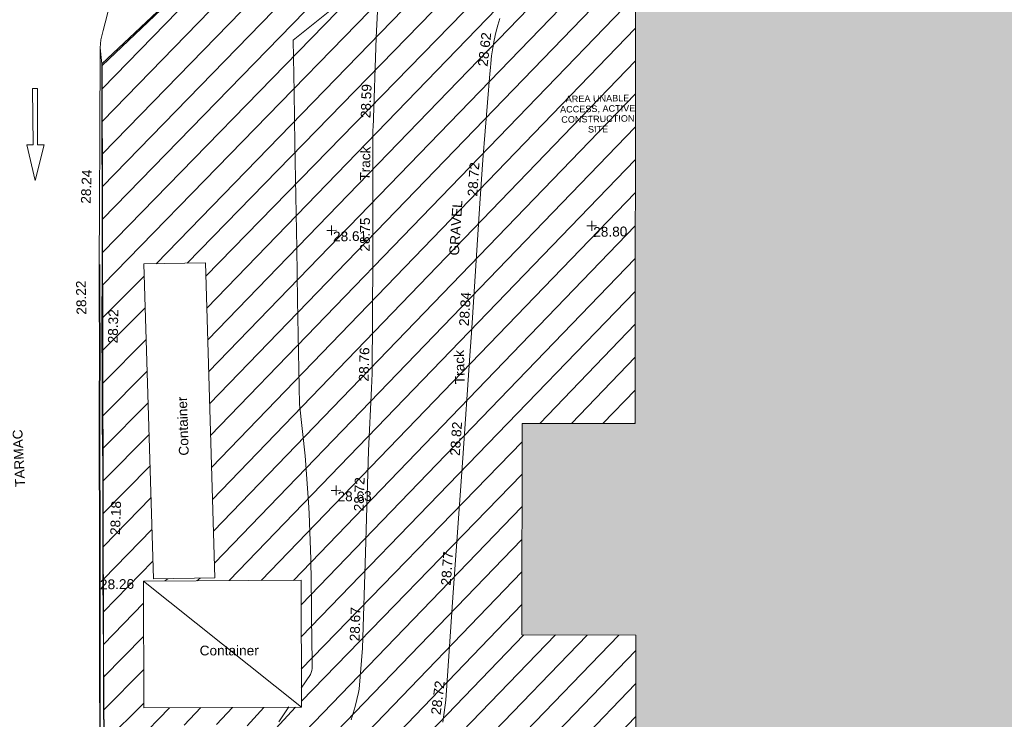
# Model space of a CAD drawing. Header units: millimetres. Extents: x -287732 to 520720, y -88450 to 287754.
# Tile 257 of 383: x -6642 to 31192, y 135894 to 162795. Entities that reach past the tile are written whole.
import ezdxf

# ---------------------------------------------------------------- set-up
doc = ezdxf.new("R2010")
doc.units = ezdxf.units.MM
doc.linetypes.add('IMPORT-HIDDEN2 _3_', pattern=[4762.5, 3175, -1587.5])
doc.linetypes.add('IMPORT-UG_ELEC_STREET LIGHTING_QLB2 _2_', pattern=[2700, 1500, -300.0000000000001, 0, -250, 150, -300.0000000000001, 0, -200])
for name, color, linetype, lineweight, true_color in [('00_TOPO_FURN_BARRIER_2D', 7, 'Continuous', 9, 0x666666), ('00_TOPO_HOARDING', 7, 'Continuous', 9, 0x67a552), ('00_TOPO_KERB_BOTTOM', 1, 'Continuous', 9, 0xff0000), ('00_TOPO_KERB_TOP', 7, 'Continuous', 9, 0xa500a5), ('00_TOPO_ROAD_MARKING_ARROWS', 7, 'Continuous', 9, 0x999999), ('00_UAV_LEVEL_SPOT', 7, 'Continuous', 9, 0x666666), ('00_UAV_TRACK', 7, 'Continuous', 9, 0x666666), ('01_DTM_CONTOUR_MNR', 7, 'Continuous', 9, 0xa5a552), ('12333-PUM-2D-U-0001-C01 - Rev2_REVIT IMPORT_dwg', 7, 'Continuous', 9, 0x767676), ('A_RHA_Line', 7, 'Continuous', 9, 0x00a600), ('PUM-CHAMBER EXTENTS', 6, 'IMPORT-HIDDEN2 _3_', 9, 0xff00ff), ('PUM-UNABLE TO SURVEY', 190, 'Continuous', 9, 0x7f00ff)]:
    doc.layers.add(name, color=color, linetype=linetype, lineweight=lineweight, true_color=true_color)
for name, color, linetype, lineweight in [('00_TOPO_SURFACE', 7, 'Continuous', 9), ('00_TOPO_SURVEY_TEXT', 7, 'Continuous', 9), ('00_UAV_CONTAINER', 7, 'Continuous', 9), ('00_UAV_SURVEY_TEXT', 7, 'Continuous', 9), ('A_RHA_Detail', 7, 'Continuous', 9)]:
    doc.layers.add(name, color=color, linetype=linetype, lineweight=lineweight)
doc.styles.add('Arial_1', font='arial.ttf', dxfattribs={"height": 250})
doc.styles.add('Swis721 Lt BT_2', font='swissl.ttf', dxfattribs={"height": 375})

# ---------------------------------------------------------------- blocks, each defined once
blk = doc.blocks.new('12333-PUM-2D-U-0001-C01 - Rev2_REVIT IMPORT_dwg_UAV-2077255-Site Location Plan Proposed')
at = {"layer": '00_UAV_LEVEL_SPOT', "color": 254, "true_color": 0xcccccc, "flags": 128}
for points in [[(0, -500.0000000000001), (0, 0), (-500.0000000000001, 0)], [(500.0000000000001, 0), (0, 0), (0, 500.0000000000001)]]:
    blk.add_lwpolyline(points, dxfattribs=at)
blk = doc.blocks.new('12333-PUM-2D-U-0001-C01 - Rev2_REVIT IMPORT_dwg_MGS62954_T2_Galway_ITM_3d_Rev1-2077680-Site Location Plan Proposed')
at = {"layer": '00_TOPO_FURN_BARRIER_2D', "color": 254, "true_color": 0xcccccc, "flags": 128}
blk.add_lwpolyline([(533912746.2515495, 725722036.5052344), (533912244.5524409, 725723304.2888194), (533912013.8884007, 725723831.2832826), (533911492.0118245, 725724821.5267333), (533911114.5409276, 725725483.6262214), (533910871.5686212, 725725807.1835822), (533908739.4146973, 725725947.7958801), (533907519.8137714, 725725393.8415568), (533906006.0803792, 725724606.2349731), (533905008.1017365, 725724018.0886515), (533903999.525553, 725723038.6678252), (533903333.035863, 725722365.2913063), (533902722.7423441, 725721520.3442726), (533902242.4378697, 725720908.0718657), (533901909.8754309, 725719778.1689265), (533901578.0845126, 725718621.573389), (533901445.6683447, 725718133.7352378), (533901359.258571, 725717831.0735658), (533901257.0911521, 725717473.2186562), (533901227.7307974, 725717172.7332674), (533901283.8736469, 725716552.4424427)], dxfattribs=at)
at = {"layer": '00_TOPO_HOARDING', "color": 254, "true_color": 0xcccccc, "flags": 128}
for points in [[(533901164.4935371, 725708800.8826447), (533901283.8736469, 725716552.4424427), (533904103.5003007, 725719117.0899415), (533908717.6642132, 725723341.5498246), (533909955.8834306, 725722731.1892513), (533911130.0641741, 725722160.4057598), (533912574.6789336, 725721533.7209555), (533912546.7371247, 725721459.8727777)], [(533901164.4935371, 725708800.8826448), (533901111.790127, 725706436.8674507), (533901080.5444099, 725704430.0553589), (533901060.943545, 725702700.0122367), (533901048.2743074, 725701058.2352674), (533901006.730696, 725698237.1883036), (533900982.9191761, 725696840.7683406), (533900973.731575, 725695402.6884788), (533900937.7287591, 725692311.8732451), (533900901.4365508, 725688505.1851113), (533902363.1111115, 725687461.2169702), (533904379.3281687, 725686043.6003976), (533905726.2553527, 725685073.993533)]]:
    blk.add_lwpolyline(points, dxfattribs=at)
at = {"layer": '00_TOPO_KERB_BOTTOM', "color": 254, "true_color": 0xcccccc, "flags": 128}
blk.add_lwpolyline([(533900696.1178631, 725687145.7774305), (533900717.7697403, 725688414.8665266), (533900756.7367184, 725691020.9518323), (533900781.2430239, 725692942.9475023), (533900841.4219959, 725696231.6251209), (533900892.2441106, 725699253.3454583), (533900916.9321693, 725701059.0563811), (533900956.1307526, 725703264.0632745), (533901000.8079347, 725705491.9969698), (533901033.0507892, 725707746.3311142), (533901054.1390508, 725708848.7448598)], dxfattribs=at)
at = {"layer": '00_TOPO_KERB_TOP', "color": 254, "true_color": 0xcccccc, "flags": 128}
blk.add_lwpolyline([(533900733.8487682, 725687144.9513959), (533900742.2008384, 725688414.3737662), (533900781.1701241, 725691020.6133964), (533900805.6759085, 725692942.5681934), (533900865.8539712, 725696231.1961228), (533900916.6770362, 725699252.9729651), (533900941.364935, 725701058.6721864), (533900980.5621329, 725703263.6011523), (533901025.2401659, 725705491.5772789), (533901057.4831817, 725707745.9227073), (533901078.5703159, 725708848.2775099)], dxfattribs=at)
at = {"layer": '00_TOPO_ROAD_MARKING_ARROWS', "color": 254, "true_color": 0xcccccc, "flags": 128}
blk.add_lwpolyline([(533898350, 725713490), (533898650.0000001, 725712110), (533899010.0000001, 725713480), (533898760.0000001, 725713490), (533898800.0000001, 725715650), (533898600, 725715650), (533898589.9999999, 725713490)], close=True, dxfattribs=at)
at = {"layer": '00_TOPO_SURFACE', "color": 254, "true_color": 0xcccccc, "flags": 128}
blk.add_lwpolyline([(533901227.7307976, 725717172.7332673), (533901159.2651054, 725713882.1826006), (533901100.9207861, 725711088.6553371), (533901054.1390512, 725708848.7448598)], dxfattribs=at)
at = {"layer": '00_UAV_CONTAINER', "color": 254, "true_color": 0xcccccc}
for p, q in [((533902920.0000002, 725696719.8000002), (533902767.6000001, 725708835.6000001)), ((533902767.6000001, 725708835.6000001), (533905129.8000001, 725708835.6000001)), ((533905129.8000001, 725708835.6000001), (533905282.2000002, 725696719.8000002)), ((533902462.8000001, 725691766.8000002), (533902539.0000001, 725696643.6000001)), ((533902539.0000001, 725696643.6000001), (533908596.9000002, 725696567.4000002)), ((533908520.7000001, 725691690.6), (533902539.0000001, 725696643.6000001)), ((533902920.0000002, 725696719.8000002), (533905282.2000002, 725696719.8000002)), ((533908520.7000001, 725691690.6), (533908596.9000002, 725696567.4000002)), ((533908520.7000001, 725691690.6), (533902462.8000001, 725691766.8000002))]:
    blk.add_line(p, q, dxfattribs=at)
at = {"layer": '00_UAV_TRACK', "color": 254, "true_color": 0xcccccc, "flags": 128}
for points in [[(533910429.0990023, 725691167.0421084), (533910589.1401482, 725691685.5780673), (533910727.3268786, 725692210.3610094), (533910758.4842073, 725692342.6628214), (533910903.4842075, 725693914.6628213), (533910903.8776489, 725693922.5813731), (533911085.4842073, 725697577.6628214), (533911150.4219306, 725698916.0634787), (533911275.4842072, 725701493.6628217), (533911427.2022564, 725703907.359058), (533911462.4842073, 725704468.6628214), (533911566.315386, 725708905.0027132), (533911592.7328944, 725710033.7296306), (533911659.7328944, 725713879.7296307), (533911660.8333362, 725713900.9342701), (533911841.3799398, 725717379.9233718), (533911941.4528909, 725718892.4186898)], [(533913944.3799194, 725691021.6810415), (533914008.5268259, 725691390.4152044), (533914073.9839427, 725691867.5476081), (533914435.2787476, 725695995.6807688), (533914871.1918115, 725700976.3977662), (533915247.7325003, 725705278.7295003), (533915304.2007977, 725705957.182209), (533915718.7920698, 725710938.3943923), (533915857.7325002, 725712607.7295002), (533916188.0051365, 725715915.1207306), (533916211.7325001, 725716152.7295003), (533916227.7120376, 725716309.0878901), (533916266.4801832, 725716607.5468528), (533916315.9368872, 725716904.4218365), (533916376.0184018, 725717199.3301833), (533916446.6472853, 725717491.8917708), (533916527.7325003, 725717781.7295003), (533916608.473408, 725718036.6880921)]]:
    blk.add_lwpolyline(points, dxfattribs=at)
at = {"layer": '01_DTM_CONTOUR_MNR', "color": 254, "true_color": 0xcccccc, "flags": 128}
for points in [[(533908530.5268109, 725692420.0943863), (533908888.0197549, 725692935.8155106), (533908916.2296938, 725693015.4390813), (533908940.8453773, 725693092.6315092), (533908962.9243491, 725693169.9978298), (533908963.7030233, 725693191.3255816), (533908970.7142858, 725693421.2476192), (533908974.5522761, 725695133.728998), (533908977.4753217, 725695640.6330823), (533908981.3636364, 725697372.5931448), (533908948.5658095, 725699124.6410556), (533908929.4746157, 725699568.4678417), (533908838.8247879, 725701350.7694747), (533908650.0000001, 725703340.0000001), (533908650.0000001, 725705340.0000001), (533908650.0000001, 725707340.0000001), (533908650.0000001, 725709340.0000001), (533908650.0000001, 725711340.0000001), (533908650.0000001, 725713340.0000001), (533908650.0000001, 725715340.0000001), (533908650.0000001, 725717340.0000001), (533910857.349968, 725719058.2106425)], [(533907647.0517427, 725691145.5887969), (533908036.9577383, 725691708.0691528)]]:
    blk.add_lwpolyline(points, dxfattribs=at)
at = {"xscale": 0.375, "yscale": 0.375, "zscale": 0.375}
for p in [(533910000.0000001, 725710000.0000001), (533920000.0000001, 725710000.0000001), (533910000.0000001, 725700000)]:
    blk.add_blockref('12333-PUM-2D-U-0001-C01 - Rev2_REVIT IMPORT_dwg_UAV-2077255-Site Location Plan Proposed', p, dxfattribs=at)
at = {"layer": '00_TOPO_KERB_BOTTOM', "color": 251, "true_color": 0x666666, "char_height": 375, "width": 1495.902363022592, "attachment_point": 1, "line_spacing_factor": 1.005061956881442, "style": 'Swis721 Lt BT_2'}
for s, insert, rotation in [('28.22', (533900149.0605924, 725706926.0111518), 90.19701423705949), ('28.18', (533901289.008531, 725698443.8492868), 86.97313255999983)]:
    blk.add_mtext(s, dxfattribs=dict(at, insert=insert, rotation=rotation))
at = {"layer": '00_TOPO_KERB_TOP', "color": 251, "true_color": 0x666666, "insert": (533901330.038528, 725705811.1108233), "char_height": 375, "width": 1495.902363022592, "attachment_point": 1, "rotation": 87.82553492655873, "line_spacing_factor": 1.005061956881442, "style": 'Swis721 Lt BT_2'}
blk.add_mtext('28.32', dxfattribs=at)
at = {"layer": '00_TOPO_KERB_TOP', "color": 251, "true_color": 0x666666, "insert": (533900865.9, 725696729.5925016), "char_height": 375, "width": 1495.902363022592, "attachment_point": 1, "line_spacing_factor": 1.005061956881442, "style": 'Swis721 Lt BT_2'}
blk.add_mtext('28.26', dxfattribs=at)
at = {"layer": '00_TOPO_SURFACE', "color": 251, "true_color": 0x666666, "insert": (533900384.4764364, 725711200.6333574), "char_height": 375, "width": 1495.902363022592, "attachment_point": 1, "rotation": 86.92771302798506, "line_spacing_factor": 1.005061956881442, "style": 'Swis721 Lt BT_2'}
blk.add_mtext('28.24', dxfattribs=at)
at = {"layer": '00_TOPO_SURVEY_TEXT', "color": 251, "true_color": 0x666666, "insert": (533897680.0005844, 725700339.2650506), "char_height": 375, "width": 2450.430537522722, "attachment_point": 1, "rotation": 91.84131783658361, "line_spacing_factor": 1.005061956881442, "style": 'Swis721 Lt BT_2'}
blk.add_mtext('TARMAC', dxfattribs=at)
at = {"layer": '00_UAV_CONTAINER', "color": 251, "true_color": 0x666666, "char_height": 375, "width": 2621.390807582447, "attachment_point": 1, "line_spacing_factor": 1.005061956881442, "style": 'Swis721 Lt BT_2'}
for insert, rotation in [((533903989.7054873, 725701436.9439322), 90.88884151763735), ((533904653.7782194, 725694123.5882646), 359.0296220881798)]:
    blk.add_mtext('Container', dxfattribs=dict(at, insert=insert, rotation=rotation))
at = {"layer": '00_UAV_LEVEL_SPOT', "char_height": 375, "width": 1495.902363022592, "attachment_point": 1, "line_spacing_factor": 1.005061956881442, "style": 'Swis721 Lt BT_2'}
for s, insert in [('28.61', (533910051.8765643, 725709949.1441547)), ('28.80', (533920051.8765643, 725709949.1441547)), ('28.63', (533910051.8765643, 725699949.1441548))]:
    blk.add_mtext(s, dxfattribs=dict(at, insert=insert))
at = {"layer": '00_UAV_SURVEY_TEXT', "color": 251, "true_color": 0x666666, "insert": (533914498.5212068, 725708968.5259348), "char_height": 375, "width": 2322.210334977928, "attachment_point": 1, "rotation": 85.21956029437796, "line_spacing_factor": 1.005061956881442, "style": 'Swis721 Lt BT_2'}
blk.add_mtext('GRAVEL', dxfattribs=at)
at = {"layer": '00_UAV_TRACK', "char_height": 375, "attachment_point": 1, "line_spacing_factor": 1.005061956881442, "style": 'Swis721 Lt BT_2'}
for s, insert, width, rotation in [('28.62', (533915728.9555631, 725716226.6104635), 1495.902363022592, 82.62639606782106), ('28.59', (533911194.1015664, 725714300.113428), 1495.902363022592, 87.02922707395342), ('Track', (533911122.4832916, 725711898.7236041), 1486.404570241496, 87.4327833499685), ('28.72', (533915246.0049781, 725711228.6093651), 1495.902363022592, 85.24218118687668), ('28.75', (533911077.0709326, 725709166.5217931), 1495.902363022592, 88.65925457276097), ('28.84', (533914831.4137059, 725706247.3971819), 1495.902363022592, 85.24218118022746), ('28.76', (533910943.8687338, 725704179.6476371), 1495.902363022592, 87.39041719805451), ('Track', (533914644.1688759, 725703998.4818802), 1486.404570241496, 90.59723638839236), ('28.82', (533914399.6447663, 725701268.6232762), 1495.902363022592, 84.99821006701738), ('28.72', (533910667.8896738, 725699189.769499), 1495.902363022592, 87.22225029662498), ('28.77', (533913963.7317025, 725696287.906279), 1495.902363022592, 84.99821005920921), ('28.67', (533910421.6644073, 725694196.8490419), 1495.902363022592, 87.15553822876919), ('28.72', (533913489.7415299, 725691339.5745764), 1495.902363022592, 81.82326670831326)]:
    blk.add_mtext(s, dxfattribs=dict(at, insert=insert, width=width, rotation=rotation))
blk = doc.blocks.new('12333-PUM-2D-U-0001-C01 - Rev2_REVIT IMPORT_dwg-1620468-Site Location Plan Proposed')
at = {"layer": 'PUM-CHAMBER EXTENTS', "true_color": 0xfff4d4}
h = blk.add_hatch(dxfattribs=at)
h.set_pattern_fill('FP_14', style=0, pattern_type=2)
h.set_pattern_definition([(45, (-533641079.65, -725615854.3560001), (-618.7184335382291, 618.7184335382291), [])])
h.paths.add_polyline_path([(351699.7223387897, 60394.56140982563), (351708.9931529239, 60906.25732130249), (352393.2163071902, 60898.13015708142), (353041.6677554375, 66223.39089351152), (353206.9931679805, 73966.25732118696), (353982.8594361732, 73952.71452510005), (354317.3501528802, 76699.64382133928), (358888.3501528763, 76111.64382135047), (361222.350152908, 86809.64382132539), (361563.3501529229, 88895.64382133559), (363078.3501529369, 90435.64382137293), (363904.3501529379, 101867.6438212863), (365385.1266995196, 110525.3932341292), (365230.9820148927, 110551.7047199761), (365498.4008083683, 111226.8875165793), (365470.0968050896, 111952.5482150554), (365624.7061381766, 111926.1574136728), (366051.3501529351, 114420.6438213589), (364898.3501528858, 114331.6438213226), (360524.3501529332, 111561.643821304), (356416.7002318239, 111258.678218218), (357929.2858412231, 111182.0907012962), (360544.5530249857, 111349.5624075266), (360546.5568067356, 111049.5690885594), (355314.0187962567, 111014.6190039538), (355309.6134037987, 111177.0234435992), (355277.3501528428, 111174.6438213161), (352644.3501529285, 114141.6438213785), (338239.8330883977, 112460.2766464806), (329804.3501528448, 111555.6438213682), (319532.3501528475, 110592.6438213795), (310517.3501528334, 109863.6438213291), (302620.3501528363, 109581.6438213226), (295825.3501529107, 109566.6438213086), (279813.350152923, 106549.6438213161), (276140.8366145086, 103581.1872824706), (276061.814112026, 103425.8629484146), (271406.8224872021, 105468.1551963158), (271509.3894614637, 105701.9358727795), (267649.3501529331, 107463.6438213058), (260223.350152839, 100640.6438213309), (259796.3501529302, 72682.64382134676), (269496.3501528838, 64316.64382130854), (273776.3501529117, 63665.64382135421), (309011.3501528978, 62955.64382139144), (311037.3501528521, 62074.6438213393), (338250.4136490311, 60841.37633496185), (351699.5658924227, 60394.56660730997)])
h.paths.add_polyline_path([(268358.9909750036, 65556.86419187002), (264596.4920611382, 69167.41490751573), (264804.2082447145, 69383.87273540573), (266581.5988270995, 67470.36930634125), (268566.7072650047, 65773.32227584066), (268393.5501527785, 65592.87780161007)])
h.paths.add_polyline_path([(332379.8871528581, 67575.85382149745), (302320.8871528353, 68122.85382142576), (302332.4158496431, 68783.33241919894), (280169.8095181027, 69186.63780598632), (280330.3604934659, 78384.59702432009), (275960.0958838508, 78464.13017966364), (276108.0612945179, 86595.19465455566), (280450.151176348, 86519.40319374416), (280756.2778082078, 103341.6855813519), (302910.5740271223, 102938.5317815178), (302920.972094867, 103534.2366836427), (310787.9439886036, 103391.077438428), (310815.0515439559, 104880.7045066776), (318228.828162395, 104745.7919744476), (318301.0448391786, 108714.2766025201), (322633.8020448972, 108635.4310593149), (322539.6341878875, 103240.5581443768), (349750.1643799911, 102745.3933022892), (349310.9351529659, 74176.4228213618), (332506.0083566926, 74506.52523825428), (332420.0679097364, 69783.88557772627)])
h.paths.add_polyline_path([(262373.7501529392, 72788.24382127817), (262335.6501529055, 75226.64382126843), (265345.5501529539, 75226.64382127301), (265383.6501528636, 72864.44382129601), (265304.282726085, 72862.43451935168)])
h.paths.add_polyline_path([(261383.1501529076, 75912.44382133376), (261459.3501528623, 80789.24382130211), (267517.2501529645, 80713.04382131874), (267441.0501529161, 75836.24382126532), (261504.349508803, 75910.91930113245)])
h.paths.add_polyline_path([(302573.8228673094, 78329.5292630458), (302592.4407276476, 78963.90062831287), (306343.567266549, 78898.43991812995), (306598.9518629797, 91613.856582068), (302817.47857218, 91689.80612071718), (302824.7189976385, 92271.11380375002), (296640.3411529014, 92395.32482125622), (296360.3411528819, 78454.32482147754), (302538.3452618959, 78330.24181806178)])
h.paths.add_polyline_path([(261840.3501529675, 80865.44382132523), (261687.9501528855, 92981.24382128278), (264050.1501528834, 92981.2438213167), (264202.5501529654, 80865.44382135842), (262112.9041611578, 80865.44382132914)])
h.paths.add_polyline_path([(274664.4282881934, 104261.9875886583), (272430.0401462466, 105281.7542374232), (273799.1437452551, 104582.3695657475), (274486.1144024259, 104328.01044291)])
h.paths.add_polyline_path([(315481.3501528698, 115683.6438212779), (326437.1652111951, 116343.5766866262), (364189.3501528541, 120948.6438212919), (366744.3501529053, 124721.6438213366), (363517.3501528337, 126053.6438213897), (359872.3501529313, 126432.6438213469), (352849.3501528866, 126181.6438212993), (339104.3501528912, 124625.6438213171), (335451.3501528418, 124514.6438212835), (325145.3501528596, 123235.643821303), (319635.3501528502, 122976.6438213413), (314446.3501528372, 122493.6438213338), (313566.3501528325, 118980.6438212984), (313763.6326656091, 118640.9882366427)])
h.paths.add_polyline_path([(322305.0501529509, 119194.0438212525), (322152.6501528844, 121403.8438213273), (326724.6501528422, 121784.8438212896), (326877.0501529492, 119498.8438213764), (323355.1979920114, 119264.0536772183)])
h.paths.add_polyline_path([(328629.650152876, 120870.4438213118), (328477.2501528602, 122089.6438212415), (329810.7501529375, 122242.0438213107), (329963.150152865, 121022.843821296), (328841.381541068, 120894.6416942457)])
h.paths.add_polyline_path([(317352.0501529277, 121480.0438213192), (317352.0501529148, 121861.0438213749), (317618.7501529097, 121856.3885555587), (317618.7501529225, 121480.0438212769), (317362.3608134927, 121480.0438213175)])
h.paths.add_polyline_path([(331601.450152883, 122089.6438213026), (331144.2501529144, 122242.0438212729), (331258.5501528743, 122623.0438212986), (331715.7501528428, 122470.6438213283), (331644.5503212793, 122233.3110493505)])
at = {"layer": 'PUM-UNABLE TO SURVEY', "color": 7, "true_color": 0xfff4d4, "flags": 128}
blk.add_lwpolyline([(351699.7223387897, 60394.56140982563), (337339.3501528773, 60871.64382135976), (311037.3501528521, 62074.6438213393), (309011.3501528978, 62955.64382139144), (273776.3501529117, 63665.64382135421), (269496.3501528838, 64316.64382130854), (259796.3501529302, 72682.64382134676), (260223.350152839, 100640.6438213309), (267649.350152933, 107463.6438213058), (271509.3894614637, 105701.9358727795)], dxfattribs=at)
blk.add_blockref('12333-PUM-2D-U-0001-C01 - Rev2_REVIT IMPORT_dwg_MGS62954_T2_Galway_ITM_3d_Rev1-2077680-Site Location Plan Proposed', (-533641079.6498471, -725615854.3561786))
at = {"layer": 'PUM-UNABLE TO SURVEY', "color": 51, "true_color": 0xffff7f, "insert": (279226.7066630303, 99160.62330419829), "char_height": 250, "width": 3428.043514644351, "attachment_point": 2, "line_spacing_factor": 0.9417779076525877, "style": 'Arial_1'}
blk.add_mtext('AREA UNABLE\\PACCESS, ACTIVE\\PCONSTRUCTION\\PSITE', dxfattribs=at)

msp = doc.modelspace()

# ---------------------------------------------------------------- hatches: boundary and pattern name
at = {"layer": 'A_RHA_Detail', "true_color": 0xc0c0c0}
h = msp.add_hatch(color=9, dxfattribs=at)
h.paths.add_polyline_path([(-80880.60083809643, -68502.79057078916), (-80400.865924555, -68483.41509113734), (-80400.865924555, -62984.64684185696), (-24474.85765177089, -63009.32043784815), (-24456.14471271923, -50840.30023858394), (-36622.55041039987, -50831.65104353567), (-36622.55041039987, -44228.57792613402), (-50959.0526582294, -44218.38599194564), (-50959.0526582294, -42573.78171514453), (-54563.9325804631, -42571.21897729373), (-54565.69773352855, -45054.17447474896), (-92408.82109321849, -45027.27149621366), (-92411.78875845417, -49201.74309222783), (-100061.9988811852, -49201.74309222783), (-100052.2214449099, -64852.82557838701), (-86120.90825229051, -64852.82557838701), (-86092.1662649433, -62957.90041523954), (-84861.10047608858, -62957.90041523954), (-84854.79052929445, -68240.109737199), (-80870.60226892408, -68240.10973722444)])
h.paths.add_polyline_path([(-137238.9269902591, -68461.9384092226), (-132719.7426408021, -68433.0633692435), (-132847.0731201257, -62850.04282283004), (-130454.6837966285, -62916.63108078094), (-130498.2830220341, -61355.85393642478), (-117581.136331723, -61423.42893438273), (-117492.3908565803, -49183.91309190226), (-125136.5200282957, -49178.47881952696), (-125133.572703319, -45032.61887136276), (-163007.1824077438, -45005.6942194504), (-163007.1824076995, -44090.2963411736), (-163123.8521269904, -44090.21339942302), (-163122.6389897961, -42383.75184302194), (-166563.8543419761, -42383.75184298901), (-166565.034908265, -44044.39824208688), (-193158.4656786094, -44025.49275805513), (-193195.152889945, -62863.65652504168), (-137269.7106414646, -62916.63108078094), (-137254.3708868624, -65679.90523788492)])
h.paths.add_polyline_path([(120310.9497607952, -32334.28230164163), (120312.4652266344, -31610.73011961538), (133451.2244789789, -31638.24899384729), (133469.2230092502, -19717.98315780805), (121295.7536929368, -19692.48606430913), (121319.8434528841, -8190.941560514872), (112277.0825930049, -8172.001674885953), (112263.1770823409, -14811.1234547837), (78285.85310969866, -14739.95861438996), (78292.82277619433, -8167.077575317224), (75241.99098605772, -8160.673431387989), (69355.76844233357, -8152.931592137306), (69353.6659720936, -9156.74635762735), (68372.60878945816, -9154.691552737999), (68372.60878945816, -13705.52853215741), (69333.7233474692, -13707.54156770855), (69325.07112547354, -16249.53369228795), (66623.4489111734, -16249.53369228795), (66619.79243935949, -17995.29925530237), (65989.07757494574, -17995.2992552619), (65985.44262772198, -19730.78799483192), (57152.23993377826, -19712.28702421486), (57127.42535098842, -31559.89463417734), (70277.87165424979, -31587.43801817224), (70277.87165431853, -32271.7414715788), (78263.96947909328, -32285.12944888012), (78266.62661740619, -31019.79372153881), (112335.8856506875, -31091.15111860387), (112335.8856506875, -32317.57330553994), (119781.4233959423, -32333.17321913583)])
h.paths.add_polyline_path([(7503.717409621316, -1791.439263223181), (15482.43097392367, -674.0213231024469), (15484.0826588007, 148.1327206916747), (56188.28042539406, 205.5276654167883), (56155.84326007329, 14338.3166313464), (18016.62665935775, 14236.48149539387), (17967.9025208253, 34313.18372071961), (21727.10644863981, 34324.0692624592), (21708.90974962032, 40608.10218321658), (18009.66447159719, 40608.10218321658), (17995.54603706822, 45483.75063442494), (9770.084204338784, 45420.6329473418), (3966.213879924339, 45446.76585222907), (3984.771235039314, 14176.56786832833), (1023.062455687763, 14176.56786837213), (-276.5134647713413, 14190.52623461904), (-231.6790044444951, 5968.135265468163), (-226.4491536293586, 193.7444677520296), (553.0869992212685, 183.4716499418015), (7477.609307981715, 143.2867586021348), (7488.638446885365, -674.0213231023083)])
h.paths.add_polyline_path([(77755.59663317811, 53.47451145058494), (77729.51881611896, 1699.844979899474), (94464.47132486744, 1659.976083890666), (94606.37913471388, 17991.390236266), (88810.4190114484, 18015.03260816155), (88799.89418497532, 14436.74271609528), (69413.88950349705, 14457.8773889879), (69377.35724448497, 99.62816357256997), (75241.99098605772, 67.32134432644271)])
h.paths.add_polyline_path([(61252.12079701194, 46453.95617366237), (105774.7348988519, 46472.68783506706), (105768.2642198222, 61852.61234306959), (92285.13876309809, 61852.61234306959), (92308.59670399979, 65784.30757140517), (96107.4668000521, 65767.60445243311), (96059.68081117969, 75209.20847378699), (101084.8427276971, 75071.88872764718), (104988.0046543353, 74765.36560406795), (108403.6894220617, 74363.8408943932), (112009.2703903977, 73787.25420861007), (115645.3524815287, 73049.69667206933), (116890.8108051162, 72761.69136252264), (120208.9929833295, 71893.18353872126), (120865.241739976, 71703.68484519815), (124135.6329506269, 70669.67317906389), (127435.6253142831, 69480.50055823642), (127820.4368670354, 69394.93141813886), (128274.3081769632, 69331.69585753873), (128731.8791144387, 69306.66104516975), (129189.9401488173, 69320.00258290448), (129645.2782985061, 69371.62688826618), (130094.6997111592, 69461.17185603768), (130535.0520071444, 69588.00939074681), (130963.246434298, 69751.24981927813), (131376.2795165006, 69949.74812590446), (131771.2541232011, 70182.11198903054), (132162.5575600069, 70460.5404660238), (132496.0921583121, 70741.69081113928), (132820.871367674, 71064.98072578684), (133117.4593294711, 71414.31364272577), (133383.77568926, 71787.23923950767), (133616.5473239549, 72178.5372844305), (133817.1647262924, 72590.54524898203), (133982.6025969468, 73017.89547513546), (134111.7005086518, 73457.59040801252), (134203.5529320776, 73906.54590458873), (134257.5155883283, 74361.61286216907), (134272.5462649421, 74819.5993153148), (134250.5259875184, 75277.29281745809), (134189.6227572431, 75731.48297747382), (134090.9274700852, 76178.98397757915), (133955.1324028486, 76616.65691993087), (133783.1900598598, 77041.43184345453), (133576.3064937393, 77450.32925647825), (133335.932843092, 77840.48103920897), (133063.7551572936, 78209.15055532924), (132761.6825665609, 78553.75185442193), (132431.8338935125, 78871.8678050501), (132076.5227905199, 79161.26705197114), (131698.2415080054, 79419.91966861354), (131299.6434187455, 79646.01139197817), (131093.5942456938, 79746.34209763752), (132146.0467355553, 83110.22226145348), (122787.7632953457, 86282.54285518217), (121604.3555412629, 82800.3591886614), (117095.9864227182, 83870.84033785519), (116841.9598400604, 83526.35449572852), (116120.5435466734, 91221.93611972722), (110237.7341284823, 91274.27491021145), (110194.3680786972, 90435.39030214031), (104988.0046543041, 90486.49901390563), (104973.2761846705, 94309.82427956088), (103746.1314668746, 94309.8242795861), (103839.9937121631, 122852.1474271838), (96365.09202306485, 122931.9599470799), (96350.3400238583, 123952.4168585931), (104555.5505249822, 123902.1925226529), (104607.3234458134, 120248.5396156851), (125502.5015002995, 120134.1933400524), (125662.0200253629, 137657.3796882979), (114479.5865733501, 137699.2256881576), (114382.306264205, 129149.9458158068), (104644.159003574, 129187.9975073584), (104577.9931702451, 126217.3903144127), (101184.4926406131, 126159.1566967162), (101264.6166812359, 135959.2655565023), (89967.23178808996, 135988.8856164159), (89927.63362986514, 125823.6463181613), (93630.53562302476, 125840.7948842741), (93580.65688892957, 122931.9599470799), (88697.38835376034, 122904.7310126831), (88679.3898954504, 95739.09143775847), (86378.25848996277, 95739.09143775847), (86378.18187189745, 96178.1008337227), (83279.50743284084, 96200.92083327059), (83273.62493422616, 95735.74732133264), (70169.67509619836, 95733.22421950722), (70166.26842742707, 96272.07409347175), (66674.99731294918, 96257.14073655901), (66654.74538556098, 95755.71092136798), (65784.77231079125, 95755.71092136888), (65887.65094984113, 117470.630565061), (53473.3427162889, 117487.9046429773), (53434.44066309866, 98570.46349063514), (40649.41626916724, 98570.46349063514), (40610.16711559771, 94406.01479078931), (38853.82372868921, 94410.36303440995), (38848.65589191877, 89463.65332729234), (40612.46601912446, 89518.45976927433), (40665.38257362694, 86257.73741128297), (38372.19584460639, 86305.72309285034), (38369.79374539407, 76901.0507917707), (50937.9512507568, 76944.40198294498), (50922.88567286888, 74598.78180889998), (56484.9061132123, 74588.85093771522), (56484.9061132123, 75194.85181995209), (92465.4037153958, 75233.0258166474), (92645.92783662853, 71766.64845094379), (89810.55521366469, 69362.83965827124), (85313.16173974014, 69360.94750420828), (85313.16173974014, 66907.4050808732), (75210.14498263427, 66903.15451589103), (75210.14498263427, 63815.70944550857), (70819.40014309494, 63815.70999200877), (70819.21601505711, 64253.35708059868), (69456.83415683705, 64253.35708059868), (69455.7195737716, 66901.99623166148), (61303.32856759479, 66898.5668068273), (61304.56054988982, 63970.32021231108), (70500.41048208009, 63970.32021219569), (70500.4088543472, 61852.59006207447), (61245.6438848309, 61848.69637488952), (61252.03558504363, 46656.49344428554)])
h.paths.add_polyline_path([(-17153.16561239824, 48569.32684293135), (-17153.16561224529, 60770.38083685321), (-29362.88357759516, 60774.70428694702), (-29362.88357759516, 67399.20394580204), (-43507.24466814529, 67405.01911303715), (-43488.5313307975, 69093.07334175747), (-45766.41866231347, 69109.32868388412), (-45794.3462003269, 67405.01911303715), (-47272.11273194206, 67404.2124544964), (-47272.44887633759, 66454.91798908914), (-86004.56386332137, 66468.63299519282), (-86006.66970787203, 60521.58362721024), (-92662.87722510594, 60521.58362721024), (-92665.2138765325, 50184.35611932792), (-79752.0168396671, 50179.78309939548), (-79752.016597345, 48591.4932381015), (-17157.7163123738, 48569.32845417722)])
h.paths.add_polyline_path([(-201056.4185878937, 48628.75479108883), (-138377.9751621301, 48634.64535779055), (-138377.9751621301, 50133.28201003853), (-125467.710581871, 50134.49626164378), (-125468.6909603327, 60566.1903686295), (-132186.8595614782, 60565.86652591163), (-132187.4203588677, 66533.0197876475), (-170643.3098734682, 66805.61809689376), (-170643.3098732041, 67738.78475848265), (-200340.0100486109, 67488.93693764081), (-200348.7171487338, 60827.78025104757), (-201057.5650552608, 60827.71357558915), (-201056.6510294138, 51102.04313372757)])
h.paths.add_polyline_path([(-240051.5126725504, 54769.19491160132), (-239444.490259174, 54811.10754483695), (-239186.5396223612, 54841.92927608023), (-238764.8191577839, 54940.98166103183), (-238382.4735933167, 55122.46891388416), (-237990.3402229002, 55354.87497234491), (-237269.2031023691, 55936.21515020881), (-237032.4836384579, 56225.56611516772), (-236793.0039602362, 56569.31473944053), (-236554.5880578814, 57004.26389721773), (-236432.7219585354, 57267.46508908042), (-236300.081527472, 57753.26238983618), (-236250.7285154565, 58017.17885684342), (-236235.6490609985, 58516.21786804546), (-236233.2538429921, 58987.85640053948), (-236213.7029795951, 59823.48083769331), (-236363.8287855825, 59820.86038205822), (-236634.0279869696, 60698.06075827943), (-236391.9547756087, 61432.19726339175), (-236225.4740089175, 61435.10319600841), (-236201.6036569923, 62637.68779596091), (-232563.5271750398, 62639.28734435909), (-232563.5271750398, 63049.03842404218), (-232732.1945866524, 63049.15302218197), (-232860.1521277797, 63457.95890274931), (-232731.606808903, 63914.24862697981), (-232560.8209656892, 63914.24862697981), (-232515.1276847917, 70598.00033009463), (-240628.6947849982, 70598.85496273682), (-240629.7923196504, 72350.98321577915), (-246412.6011212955, 72347.36085933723), (-246412.6011212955, 70616.45923936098), (-254449.5805725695, 70618.60952619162), (-254454.637144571, 70754.06491720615), (-254469.7140363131, 73191.66276250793), (-263883.2532625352, 73267.83063688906), (-263902.4181505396, 68260.74348553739), (-263714.8217520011, 68259.82096572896), (-263552.9672900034, 67819.65434396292), (-263719.0883117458, 67392.2068408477), (-263913.6298699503, 67392.20684284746), (-263956.7001913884, 58633.76423459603), (-260181.1963171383, 58611.22607638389), (-260192.3146983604, 56354.25111579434), (-257184.684388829, 56339.46086021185), (-257213.4419957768, 57092.93866021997), (-257338.5163846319, 57093.27331223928), (-257471.0109294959, 57531.74572308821), (-257338.5163845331, 58062.22513696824), (-257203.4956297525, 58064.06881289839), (-257173.5751889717, 58598.54056692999), (-256478.2273617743, 58575.27357994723), (-256478.2273617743, 58788.51859473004), (-256013.0091299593, 58911.92701534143), (-255397.0786664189, 58780.99767617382), (-255397.0786664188, 58595.982422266), (-243809.885361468, 58585.92793201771), (-243805.3570672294, 58352.04527760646), (-243740.939469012, 57884.52572680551), (-243619.0830608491, 57421.84877545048), (-243424.3877545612, 56943.65915412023), (-243247.1437899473, 56608.24157713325), (-243003.0710579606, 56249.99021479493), (-242732.2093200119, 55932.75703082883), (-242371.7230178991, 55603.12658811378), (-242141.255125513, 55424.88676767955), (-241804.9643037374, 55216.88439822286), (-241529.4640827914, 55077.02869055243), (-241100.6275144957, 54917.18295003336), (-240836.2134980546, 54840.82833176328), (-240453.4486195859, 54788.60784130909), (-240218.9578693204, 54777.28227442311)])
h.paths.add_polyline_path([(40276.69022552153, 59895.36417752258), (40328.62676029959, 69196.9439153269), (36588.99968785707, 69217.8245910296), (36619.46637569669, 74674.25962428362), (32264.36460078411, 74687.02318924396), (32233.48293867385, 69156.26826306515), (11916.69390495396, 69269.70959686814), (11966.66200111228, 78218.75165974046), (29087.509017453, 78123.15526808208), (29143.44567205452, 88141.1370047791), (15719.348796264, 88216.09212953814), (15732.60379610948, 90589.9978889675), (4594.294101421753, 90652.19003489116), (4525.129359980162, 78265.12250449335), (10096.76365553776, 78234.01258731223), (10077.43887221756, 74773.03821910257), (4547.641142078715, 74803.91453678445), (4465.579974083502, 60107.1600234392), (19125.89094760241, 60025.30234268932), (19139.86249374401, 62527.53804644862), (31738.59196305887, 62457.19146404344), (31724.55430858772, 59943.11609815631), (38369.79364225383, 59906.01157293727)])
h.paths.add_polyline_path([(-246083.0241259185, 72334.29150213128), (-246083.0594797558, 72334.30275087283), (-246208.2905500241, 72334.29150213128)])
h.paths.add_polyline_path([(-114575.3004830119, 112178.0758695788), (-114575.3246435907, 112178.0758695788), (-114707.2752166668, 115801.5811617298)])
h.paths.add_polyline_path([(-154699.9178765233, 101760.4080976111), (-114382.050333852, 101776.0542914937), (-114382.050333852, 106926.9360164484), (-113755.641395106, 106927.1792101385), (-113757.5507412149, 111847.2721531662), (-114431.6837526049, 111847.2721531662), (-114431.8097758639, 112178.0758695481), (-114575.3004830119, 112178.0758695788), (-114578.9984943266, 121707.2390833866), (-123056.9849702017, 121707.2390833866), (-123068.8201032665, 156452.7036899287), (-119381.2340625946, 156454.1348067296), (-119381.2340625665, 160165.8597952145), (-115501.031452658, 160167.3662801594), (-115503.3750945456, 166206.5793118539), (-132411.7987151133, 166599.6604729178), (-132411.8243278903, 166665.6603411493), (-135275.0124468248, 166664.5490317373), (-135275.0124468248, 166628.1883101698), (-135911.3205076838, 166628.1944502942), (-135911.3479256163, 166352.1604668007), (-152521.1633846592, 166345.7146753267), (-152518.3680955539, 159142.6836790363), (-150699.3133726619, 159117.9265656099), (-150758.5477087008, 122560.691203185), (-151059.2005266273, 122560.691203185), (-151061.0981347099, 121302.4374932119), (-154138.3148337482, 121372.6012653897), (-154138.3148337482, 121865.1834517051), (-154704.3888425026, 121867.2611370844), (-154688.5451973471, 119352.3937021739), (-154745.5933227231, 119352.3715636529), (-154745.5763474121, 118722.1532660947), (-160794.1544526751, 118748.7442832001), (-160794.1544526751, 119410.5425977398), (-163852.1622693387, 119422.408321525), (-163855.0715294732, 118762.2003111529), (-167568.6765459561, 118778.5256058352), (-166634.6619849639, 124395.1277019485), (-166930.050559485, 124500.0918161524), (-167568.6765459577, 124707.6250903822), (-168028.2173235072, 124841.3808647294), (-168630.5006276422, 124991.3056740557), (-169238.2056069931, 125117.4693074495), (-169850.3952285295, 125219.6772876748), (-170466.1255403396, 125297.7720169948), (-171089.11025998, 125351.8553033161), (-171704.4065937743, 125381.1774255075), (-172325.0479971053, 125386.3595015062), (-172782.2248668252, 125374.5832362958), (-173401.7764235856, 125337.4554476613), (-174109.844898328, 125263.4341236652), (-174634.1213722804, 125190.4100126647), (-175245.0145766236, 125080.719099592), (-176047.1958093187, 124895.7675260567), (-176665.4852587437, 124724.7228134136), (-177045.3001228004, 124609.1129151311), (-177631.5127792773, 124405.2077276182), (-176665.4852586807, 118818.5158794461), (-177558.9402083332, 118822.4435768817), (-177662.2853368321, 125263.4341236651), (-176365.3912351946, 126542.9270807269), (-159462.2970490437, 126319.910391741), (-157057.7396790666, 128609.0850976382), (-157060.6673204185, 136153.1661957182), (-158638.8016610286, 137740.2441626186), (-159352.3735831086, 137740.2441626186), (-161634.4140634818, 140201.1078539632), (-168727.9404945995, 140256.8191146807), (-171035.0401161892, 137942.8847305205), (-174184.1459014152, 137942.8847305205), (-176460.1167434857, 140292.2858551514), (-177341.6856934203, 140292.2858551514), (-177341.7113613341, 140358.4281613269), (-183428.5803825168, 140356.0660244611), (-185921.6385985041, 137917.4639994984), (-185921.6385985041, 131757.3091155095), (-186906.8767412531, 131756.9267733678), (-187725.3914540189, 130809.9989183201), (-187724.058890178, 127376.1828148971), (-186481.0281350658, 126304.5577463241), (-186479.4846754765, 122327.2959175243), (-185176.2828158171, 121059.4673825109), (-180304.1129154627, 121059.4673824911), (-180304.1136492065, 118802.0484409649), (-193555.3706955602, 118802.0484409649), (-193555.368699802, 133117.8341649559), (-192593.6442938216, 133118.2073819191), (-192593.6442938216, 134200.8158367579), (-192224.6284783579, 134200.9592041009), (-192225.5653014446, 136615.0101267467), (-192595.0012460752, 136615.0101267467), (-192595.4357332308, 137734.4745165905), (-193589.2709668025, 137734.4746851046), (-193589.2685988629, 147474.570583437), (-193163.2062206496, 147492.8644732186), (-192765.7252967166, 147531.087133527), (-192359.9383250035, 147589.5931622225), (-192199.8207947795, 147616.5827294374), (-191882.7548926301, 147682.9245600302), (-191568.5380070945, 147761.6632019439), (-191257.654638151, 147852.677242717), (-190828.6072909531, 148002.2045655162), (-190647.7999969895, 148070.9514233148), (-190349.7690789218, 148197.8750094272), (-190056.9509284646, 148336.4013817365), (-189769.797051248, 148486.3169427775), (-189405.3590254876, 148698.0567944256), (-189132.906026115, 148873.2749095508), (-188867.542109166, 149059.0543929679), (-188609.6764469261, 149255.1087866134), (-188354.9814055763, 149465.3525772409), (-188079.6339208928, 149713.879248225), (-187884.9836199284, 149901.8220103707), (-187545.928247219, 150265.8040604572), (-187446.29984479, 150378.3960832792), (-187241.3270201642, 150629.2310214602), (-187046.3599558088, 150887.9197697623), (-186861.6992771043, 151154.0634500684), (-186546.1373636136, 151669.829875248), (-186524.4196769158, 151707.0632450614), (-163675.2898318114, 151669.829875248), (-163687.5843045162, 148134.07679455), (-157303.6541541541, 148136.492106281), (-157303.6541541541, 155759.91501608), (-157557.4317586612, 155765.0384228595), (-157555.9168973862, 166678.0466575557), (-187009.2021991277, 166699.7464767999), (-187013.0952111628, 162054.4009359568), (-188707.17754695, 162044.5925187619), (-188705.9961892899, 155021.5333641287), (-188737.9999316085, 154650.5326604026), (-188799.0133969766, 154283.1866125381), (-188857.2045401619, 154035.4341107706), (-188966.1106131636, 153679.3368924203), (-189102.6200311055, 153332.8820747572), (-189265.8911675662, 152998.2056672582), (-189454.9174011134, 152677.371060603), (-189645.2484685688, 152421.3220123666), (-189916.9563410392, 152104.2450531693), (-190212.7041973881, 151809.4634871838), (-190530.6686598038, 151538.7947471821), (-190868.8893671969, 151293.9075915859), (-191225.281078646, 151076.3118324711), (-191597.6465194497, 150887.3490191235), (-192092.8415776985, 150682.5621956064), (-192519.2468154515, 150561.8451365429), (-192903.8930791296, 150482.240889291), (-193187.215491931, 150440.8868273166), (-193594.1866364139, 150407.1257787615), (-193594.5952989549, 151459.9895227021), (-205369.2399268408, 151455.4201247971), (-205354.4523517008, 113350.0822379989), (-207187.1580384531, 113349.3710182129), (-207184.3024929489, 105991.0636522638), (-205312.8748221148, 105991.1901500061), (-205311.2362476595, 101769.6553082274), (-175488.6451201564, 101781.2285901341), (-175488.6451201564, 110889.6985621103), (-154703.4627663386, 110897.5679794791), (-154700.2792295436, 102691.5597281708)])
h.paths.add_polyline_path([(193735.9435693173, 113047.8274774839), (208865.0938716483, 114991.0266430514), (208976.1154123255, 114126.6471160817), (216447.8967332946, 115086.3281915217), (216038.7305308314, 118271.9702413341), (232648.5073383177, 120405.3421626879), (233425.993615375, 114352.0734369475), (240632.2017567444, 115277.6440988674), (239854.8412683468, 121329.9334727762), (256406.8682407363, 123455.8879629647), (257091.7572256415, 118089.1198988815), (264572.2871227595, 119040.8180953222), (261877.8350555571, 138524.7609215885), (259178.7147038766, 138221.6086035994), (259197.3483655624, 137439.0084132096), (254686.1480587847, 136897.0007612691), (255412.6810205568, 131314.8303176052), (240852.7447969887, 129522.4514056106), (239771.0426543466, 137918.8519126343), (240649.5822431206, 138010.1984551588), (240062.3063116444, 142776.6750342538), (239165.7694642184, 142685.0143484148), (237630.9646614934, 151018.3171732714), (266172.8791088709, 154560.7889781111), (271297.1876944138, 142612.4006970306), (276531.7397502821, 144861.098714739), (274941.5029779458, 148527.9037281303), (302074.5307653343, 160134.9084326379), (300215.9323773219, 164320.1841173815), (301528.1613272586, 164907.0997989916), (300405.1237791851, 167477.8916353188), (299016.6944531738, 166945.7181824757), (295626.7488506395, 174518.754428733), (294333.0289184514, 177537.1551681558), (287288.8475947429, 174518.754428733), (289427.6893504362, 169661.0163463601), (272956.7816584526, 162557.1203578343), (271943.2187787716, 164897.4305293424), (267016.3118217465, 162764.0369715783), (268502.3094164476, 159357.0430143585), (265200.4029574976, 157946.4096681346), (226856.416695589, 153146.7821792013), (227510.3041274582, 148852.0205334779), (228280.9873165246, 141179.0007483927), (227302.3544112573, 141050.281300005), (227895.3788235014, 136433.1758633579), (228748.5501749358, 136523.8855003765), (229602.3077302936, 128023.7667641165), (217691.2359889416, 126493.8999679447), (217642.3600127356, 126874.433267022), (215138.5007311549, 126552.8357430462), (215194.9980427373, 126112.965074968), (215015.6132226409, 126089.924757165), (214840.9672575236, 127449.66446064), (192258.7012018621, 124549.1816390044), (193486.3576426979, 114991.0266430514)])
h.paths.add_polyline_path([(-78076.24187439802, 117605.5188722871), (-78076.23951902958, 117610.0871211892), (-78070.318122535, 129485.7330792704), (-74723.15926543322, 129478.385255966), (-74723.15926543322, 125435.7860624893), (-48015.64546086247, 125380.0246061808), (-47996.55031653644, 135872.5822179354), (-61198.15919578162, 135901.5630078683), (-74714.72264144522, 135923.5088764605), (-74723.6287602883, 131865.2975510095), (-78070.318122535, 131872.642169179), (-78062.97909487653, 149549.7689430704), (-58292.26570492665, 149541.5607197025), (-58292.26570491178, 148946.2407608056), (-37707.70924046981, 148937.6946533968), (-37703.30827430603, 159740.0672041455), (-44148.26955755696, 159742.7429641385), (-44148.26955755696, 162961.3319174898), (-49829.95437583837, 162961.3319174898), (-49830.92144130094, 160632.0129326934), (-78494.09026625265, 160643.9130440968), (-78494.09026625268, 161615.1537738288), (-78739.225852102, 161615.2555472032), (-78691.7919454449, 168187.9195488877), (-90844.57645036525, 168126.8149079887), (-90962.52567694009, 152686.7636277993), (-89064.97866809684, 152685.9758215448), (-89079.54115380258, 117610.0871211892), (-78374.80218507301, 117605.6428258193)])
h.paths.add_polyline_path([(69254.82576126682, 129235.9722870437), (69259.97086178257, 136167.789247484), (86068.0992678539, 136131.0235193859), (86008.66431381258, 164703.3084147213), (58789.63167882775, 164723.511581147), (58789.63167882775, 170119.2062865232), (54460.1632489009, 170122.4198087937), (54457.21717773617, 166153.279245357), (47042.2151650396, 166158.7829869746), (47041.10931533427, 164668.9097040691), (39173.27935198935, 164674.7495545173), (39172.83712618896, 164078.9539098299), (17014.87910992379, 164095.4005254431), (17002.38841206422, 147267.1142245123), (12659.63471563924, 147267.1142245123), (12653.60087534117, 139137.9291796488), (17031.41608901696, 139134.6797717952), (17024.5879174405, 129935.3194463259), (39191.34773726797, 129918.8662983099), (39191.34773726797, 129258.2867272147), (69014.0340609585, 129236.1510132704)])
h.paths.add_polyline_path([(39265.62356917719, 139467.8223435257), (33050.91021530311, 139484.1586867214), (33087.56357182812, 153427.9220784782), (39277.60130889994, 153411.6505991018), (39277.60130890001, 152830.3127277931), (43058.29603858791, 152820.3745823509), (43024.83899408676, 140092.5601633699), (39267.2657899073, 140092.5601633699)])
h.paths.add_polyline_path([(1979.548949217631, 189123.2414339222), (18699.10403225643, 189180.0465563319), (18678.46874730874, 195253.6675675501), (24349.02704561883, 195272.9334348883), (24334.96888372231, 199550.7690688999), (28829.78348974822, 199566.0403168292), (28798.3577216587, 208815.6446464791), (24334.949615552, 208806.151404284), (24333.90624841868, 209113.2475694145), (16811.59093053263, 209087.6903002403), (16806.58456499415, 208843.5909093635), (6772.293057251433, 208809.4991440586), (6797.166076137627, 201488.5780549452), (-8471.058649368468, 201436.7038490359), (-8471.058649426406, 200429.0172028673), (-11856.09020770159, 200417.5164702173), (-11823.72827009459, 190892.3684138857), (-7614.729360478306, 190906.6685966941), (-7614.729360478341, 190170.8290169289), (-4608.619189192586, 190169.2993656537), (-4608.238782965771, 190916.8832264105), (1973.379031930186, 190939.2444180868), (1977.122761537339, 189837.3456693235)])
h.paths.add_polyline_path([(-20506.22133143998, 190640.0286460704), (-20122.28942212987, 206347.1214480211), (-41550.34215551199, 207015.2557957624), (-41462.26177903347, 210449.6195896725), (-31391.41053372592, 210152.0276719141), (-31078.64493155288, 223862.5743669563), (-44305.08575743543, 224230.7972280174), (-44490.79956591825, 211865.5542346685), (-47510.12209648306, 211942.9901385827), (-47722.57925071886, 203659.0205614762), (-47076.06680548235, 203635.3001465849), (-47175.4684425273, 199531.9403872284), (-46801.21126120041, 199520.4703269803), (-46873.68175963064, 195478.5899481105), (-44600.40472248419, 195425.2559779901), (-44685.88459507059, 192243.2795180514), (-38073.99929115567, 192135.6564362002), (-38104.39995468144, 191126.972250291), (-21537.79264466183, 190668.5723412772)])
h.paths.add_polyline_path([(16801.02360973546, 195961.500137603), (9656.615133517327, 196015.1086063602), (9643.838150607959, 199513.9922857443), (11631.77992468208, 199485.8321209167), (11631.7920940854, 203322.2460456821), (16806.58456511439, 203391.4855728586), (16801.0407710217, 195984.4293109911)])
h.paths.add_polyline_path([(122084.9264926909, 200536.2570557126), (122088.1805162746, 206386.1947929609), (125211.1061638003, 206386.1947929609), (125211.1162733, 206645.8932837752), (126202.7098976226, 206645.8932838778), (126203.0204769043, 207041.0477229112), (130401.4034741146, 206979.0758390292), (130444.2691124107, 209883.280297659), (126202.8383603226, 209945.8832030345), (126203.0204769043, 214624.1281189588), (127364.791950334, 214624.1281190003), (127365.2106673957, 225380.2058567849), (126159.8599207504, 225380.2527798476), (126207.4133336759, 241475.3410923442), (119482.5411291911, 241495.8747898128), (119479.2041949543, 246182.0096278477), (109943.9121324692, 246175.2196735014), (109953.2702601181, 233033.381429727), (115000.5285021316, 233033.3814296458), (114999.579292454, 208653.4991933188), (112026.3032630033, 208653.4991933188), (112024.3519988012, 200538.6761891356), (122024.6079402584, 200536.2715596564)])
h.paths.add_polyline_path([(30087.05071580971, 200986.75440713), (38030.67179071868, 201028.6865660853), (38030.67179071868, 202922.9731660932), (38109.89531492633, 202923.3913649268), (38067.25569096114, 208827.6066631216), (38013.35839378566, 208827.6672237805), (38012.38630971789, 209012.5383931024), (30044.90685988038, 208970.480297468), (30076.83023715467, 202922.9203834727)])
h.paths.add_polyline_path([(195986.2599417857, 205661.5722736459), (202896.8751332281, 206052.0074670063), (202676.8862551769, 209945.7611691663), (195766.2710618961, 209555.3259759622)])
h.paths.add_polyline_path([(-91652.40581580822, 206392.6172135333), (-79454.24421187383, 206432.5105635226), (-79629.29258199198, 238245.6998510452), (-68904.21147484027, 238215.095164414), (-68918.55832832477, 246312.9061543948), (-68918.56040493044, 246314.0782553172), (-68756.515268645, 246312.9061543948), (-68755.20581930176, 246638.9786699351), (-79620.07671794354, 246651.3624133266), (-79606.5628449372, 247343.5411849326), (-82154.50636787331, 247318.0695596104), (-82154.50636787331, 247488.1275895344), (-91640.64698348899, 247472.5371040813), (-91638.72040628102, 246846.4753752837), (-131470.3702759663, 246641.42150215), (-131470.3702759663, 250159.5419305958), (-142857.1087886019, 250176.7939677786), (-142864.0554935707, 246220.0701029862), (-165118.8027587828, 246272.3986783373), (-165040.0492656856, 253907.936045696), (-178677.4727934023, 253929.5079730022), (-178699.5521575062, 238176.7234097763), (-138599.3373496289, 238209.4781454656), (-138548.4479938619, 206627.5237025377), (-126646.6702863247, 206572.2299428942), (-126666.6805510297, 234825.8818836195), (-124962.7180531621, 234825.9534805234), (-124969.0241559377, 234688.4891474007), (-91595.61129713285, 234664.3133306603), (-91650.87307429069, 207155.5994723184)])
h.paths.add_polyline_path([(142123.7078574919, 209113.5383730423), (152768.4446292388, 209127.3137314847), (152745.2992288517, 227012.63380935), (142100.5623961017, 226998.8584508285), (142121.8067345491, 210582.5602643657)])
h.paths.add_polyline_path([(168998.8561129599, 209274.9592350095), (169026.8416078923, 226860.3446540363), (161686.6780314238, 226876.6646907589), (161647.6783165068, 209291.3037608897), (168846.6177107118, 209275.2977201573)])
h.paths.add_polyline_path([(49761.46820719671, 218476.5678095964), (49794.00484360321, 223316.1680811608), (41274.07755982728, 223363.4010619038), (41273.58999769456, 223290.8795634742), (32187.30576796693, 223351.9666549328), (32202.10532419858, 225553.2987454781), (20081.83724695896, 225634.7833114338), (20035.26675877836, 218707.7438801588), (31566.33951793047, 218630.2204881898), (31566.12891731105, 218598.8950898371), (49750.1971391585, 218476.6435849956)])
h.paths.add_polyline_path([(162361.9830851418, 234154.05208666), (162366.6425722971, 241589.9129272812), (135261.102696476, 241630.986197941), (135249.088870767, 234197.8735112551), (160249.0277027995, 234157.4671671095)])
h.paths.add_polyline_path([(176458.8604389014, 246709.5724700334), (176516.2484477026, 252173.1529804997), (168884.2833866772, 252253.3171281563), (168934.86529241, 257068.9279575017), (164355.0504715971, 257117.0331241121), (164296.1746742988, 251511.808811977), (164416.8965511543, 251510.5407811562), (164367.8024342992, 246836.573754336), (171460.1142273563, 246762.0779818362)])

# ---------------------------------------------------------------- linework, layer by layer
at = {"layer": 'A_RHA_Line', "color": 7}
for p, q in [((17014.87910992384, 164095.4005254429), (17002.38841206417, 147267.1142245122)), ((12659.63710817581, 147270.3376065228), (12653.60087534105, 139137.9291796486)), ((17002.38841206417, 147267.1142245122), (12659.63710817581, 147270.3376065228)), ((12653.60087534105, 139137.9291796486), (17031.41608901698, 139134.6797717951)), ((17031.41608901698, 139134.6797717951), (17024.58791744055, 129935.3194463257))]:
    msp.add_line(p, q, dxfattribs=at)

# ---------------------------------------------------------------- block references
at = {"layer": '12333-PUM-2D-U-0001-C01 - Rev2_REVIT IMPORT_dwg', "color": 254, "linetype": 'IMPORT-UG_ELEC_STREET LIGHTING_QLB2 _2_', "true_color": 0xffd4d4, "rotation": 0.9999999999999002}
msp.add_blockref('12333-PUM-2D-U-0001-C01 - Rev2_REVIT IMPORT_dwg-1620468-Site Location Plan Proposed', (-261895.0770586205, 55869.5817132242), dxfattribs=at)

doc.saveas('drawing.dxf')
